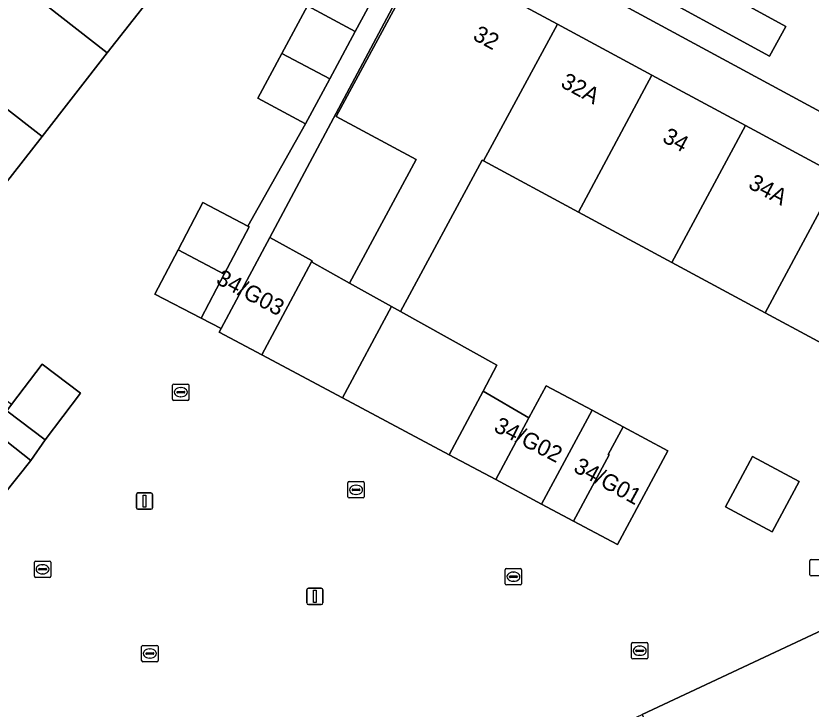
# Model space of a CAD drawing. Extents: x 158352 to 159489, y 383828 to 384603.
# Drawn here: x 158988.73 to 159037.32, y 383932.8 to 383975.15 of the extents above; entities that cross this region are included whole.
import ezdxf

# ---------------------------------------------------------------- set-up
doc = ezdxf.new("R2010")
doc.units = 0
for name, color, linetype in [('IMGEO_Erf', 7, 'Continuous'), ('IMGEO_Groenvoorziening', 7, 'Continuous'), ('IMGEO_Kolk', 7, 'Continuous'), ('IMGEO_Lichtmast', 7, 'Continuous'), ('IMGEO_Pand', 7, 'Continuous'), ('IMGEO_Pand_nummerreeks', 7, 'Continuous'), ('IMGEO_Voetpad_open', 7, 'Continuous')]:
    doc.layers.add(name, color=color, linetype=linetype)

msp = doc.modelspace()

# ---------------------------------------------------------------- linework, layer by layer
at = {"layer": 'IMGEO_Erf'}
for points in [[(158978.734, 383960.163), (158974.793, 383963.24), (158978.88, 383968.476), (158982.869, 383973.585), (158986.865, 383978.704), (158990.865, 383983.828), (158994.938, 383989.045), (159000, 383985.129), (159002.421, 383983.256), (159000, 383980.156), (158999.344, 383979.316), (158998.321, 383978.008), (158994.317, 383972.887), (158990.329, 383967.786), (158986.331, 383962.673), (158982.233, 383957.432)], [(159032.098, 383945.147), (159033.743, 383948.226), (159036.588, 383946.707), (159034.943, 383943.627)]]:
    msp.add_lwpolyline(points, close=True, dxfattribs=at)
for points in [[(159040.426, 383953.826), (159034.51, 383957.016), (159028.807, 383960.091), (159023.113, 383963.161), (159017.308, 383966.291), (159017.227, 383966.335), (159012.238, 383957.081), (159018.119, 383953.805), (159017.273, 383952.221), (159020.07, 383950.596), (159021.122, 383952.557), (159023.935, 383951.054), (159025.83, 383950.042), (159028.556, 383948.586), (159025.491, 383942.848), (159022.8, 383944.285), (159020.847, 383945.328), (159018.057, 383946.818), (159018.048, 383946.823), (159015.203, 383948.341), (159008.696, 383951.814), (159003.765, 383954.445), (159001.158, 383955.837), (159001.268, 383956.043), (159000.059, 383956.686), (158997.224, 383958.159), (158998.643, 383960.867), (159000.151, 383963.744), (159002.902, 383962.314), (159006.426, 383968.552), (159003.513, 383970.123), (159004.989, 383972.86), (159006.557, 383975.768), (159009.47, 383974.197), (159013.854, 383982.326)], [(159077.838, 383947.064), (159071.597, 383950.894), (159064.335, 383954.998), (159014.965, 383981.725), (159004.237, 383961.61), (159006.828, 383960.186), (159006.791, 383960.116), (159009.12, 383958.818), (159013.194, 383966.374), (159008.306, 383969.01), (159013.269, 383978.213)], [(159015.936, 383977.82), (159021.815, 383974.65), (159027.585, 383971.539), (159033.314, 383968.449), (159039.017, 383965.374)], [(158988.471, 383951.405), (158990.338, 383953.876), (158992.681, 383952.105), (158990.526, 383949.252), (158989.64, 383947.992), (158987.979, 383945.879)], [(158975.086, 383908.195), (158992.369, 383916.279), (159000, 383919.849), (159009.715, 383924.393), (159026.991, 383932.475), (159044.205, 383940.528), (159057.262, 383946.636)]]:
    msp.add_lwpolyline(points, dxfattribs=at)
at = {"layer": 'IMGEO_Groenvoorziening'}
msp.add_lwpolyline([(159027.419, 383979.092), (159026.415, 383977.282), (159034.781, 383972.7), (159035.784, 383974.501)], close=True, dxfattribs=at)
at = {"layer": 'IMGEO_Kolk'}
for p, q in [((158998.306, 383951.732), (158998.306, 383952.584)), ((158998.381, 383952.658), (158999.233, 383952.658)), ((158999.307, 383952.584), (158999.307, 383951.732)), ((158998.565, 383952.152), (158998.565, 383952.164)), ((158999.003, 383952.115), (158998.605, 383952.115)), ((158998.608, 383952.201), (158999.006, 383952.201)), ((158998.794, 383952.438), (158998.819, 383952.438)), ((158999.049, 383952.164), (158999.049, 383952.152)), ((158999.233, 383951.658), (158998.381, 383951.658)), ((158998.817, 383951.878), (158998.792, 383951.878)), ((159009.088, 383946.697), (159009.94, 383946.697)), ((159009.013, 383945.771), (159009.013, 383946.623)), ((159009.272, 383946.191), (159009.272, 383946.203)), ((159009.315, 383946.24), (159009.713, 383946.24)), ((159009.501, 383946.477), (159009.526, 383946.477)), ((159009.756, 383946.203), (159009.756, 383946.191)), ((159010.014, 383946.623), (159010.014, 383945.771)), ((159009.94, 383945.697), (159009.088, 383945.697)), ((159009.71, 383946.154), (159009.312, 383946.154)), ((159009.524, 383945.917), (159009.499, 383945.917)), ((158989.937, 383941.839), (158990.789, 383941.839)), ((159037.243, 383941.008), (159037.243, 383941.86)), ((159037.318, 383941.934), (159038.17, 383941.934)), ((158989.862, 383940.913), (158989.862, 383941.765)), ((158990.121, 383941.333), (158990.121, 383941.345)), ((158990.164, 383941.382), (158990.562, 383941.382)), ((158990.35, 383941.619), (158990.375, 383941.619)), ((158990.605, 383941.345), (158990.605, 383941.333)), ((158990.863, 383941.765), (158990.863, 383940.913)), ((159018.628, 383940.46), (159018.628, 383941.312)), ((159018.703, 383941.386), (159019.555, 383941.386)), ((159019.629, 383941.312), (159019.629, 383940.46)), ((158990.789, 383940.839), (158989.937, 383940.839)), ((158990.559, 383941.296), (158990.161, 383941.296)), ((158990.373, 383941.059), (158990.348, 383941.059)), ((159018.887, 383940.88), (159018.887, 383940.892)), ((159019.325, 383940.843), (159018.927, 383940.843)), ((159018.93, 383940.929), (159019.328, 383940.929)), ((159019.116, 383941.166), (159019.141, 383941.166)), ((159019.371, 383940.892), (159019.371, 383940.88)), ((159038.17, 383940.934), (159037.318, 383940.934)), ((159019.555, 383940.386), (159018.703, 383940.386)), ((159019.139, 383940.606), (159019.114, 383940.606)), ((158996.414, 383935.764), (158996.414, 383936.616)), ((158996.489, 383936.69), (158997.341, 383936.69)), ((158996.902, 383936.47), (158996.927, 383936.47)), ((158997.415, 383936.616), (158997.415, 383935.764)), ((159026.345, 383935.936), (159026.345, 383936.788)), ((159026.42, 383936.862), (159027.272, 383936.862)), ((159026.833, 383936.642), (159026.858, 383936.642)), ((159027.346, 383936.788), (159027.346, 383935.936)), ((158996.673, 383936.184), (158996.673, 383936.196)), ((158997.111, 383936.147), (158996.713, 383936.147)), ((158996.716, 383936.233), (158997.114, 383936.233)), ((158997.157, 383936.196), (158997.157, 383936.184)), ((159026.604, 383936.356), (159026.604, 383936.368)), ((159027.042, 383936.319), (159026.644, 383936.319)), ((159026.647, 383936.405), (159027.045, 383936.405)), ((159026.856, 383936.082), (159026.831, 383936.082)), ((159027.088, 383936.368), (159027.088, 383936.356)), ((158997.341, 383935.69), (158996.489, 383935.69)), ((158996.925, 383935.91), (158996.9, 383935.91)), ((159027.272, 383935.862), (159026.42, 383935.862))]:
    msp.add_line(p, q, dxfattribs=at)
for points in [[(158998.306, 383951.732), (158998.306, 383952.584)], [(158998.381, 383952.658), (158999.233, 383952.658)], [(158999.307, 383952.584), (158999.307, 383951.732)], [(158999.233, 383951.658), (158998.381, 383951.658)], [(159009.088, 383946.697), (159009.94, 383946.697)], [(159009.013, 383945.771), (159009.013, 383946.623)], [(159010.014, 383946.623), (159010.014, 383945.771)], [(159009.94, 383945.697), (159009.088, 383945.697)], [(158989.937, 383941.839), (158990.789, 383941.839)], [(159037.243, 383941.008), (159037.243, 383941.86)], [(159037.318, 383941.934), (159038.17, 383941.934)], [(158989.862, 383940.913), (158989.862, 383941.765)], [(158990.863, 383941.765), (158990.863, 383940.913)], [(159018.628, 383940.46), (159018.628, 383941.312)], [(159018.703, 383941.386), (159019.555, 383941.386)], [(159019.629, 383941.312), (159019.629, 383940.46)], [(158990.789, 383940.839), (158989.937, 383940.839)], [(159038.17, 383940.934), (159037.318, 383940.934)], [(159019.555, 383940.386), (159018.703, 383940.386)], [(158996.414, 383935.764), (158996.414, 383936.616)], [(158996.489, 383936.69), (158997.341, 383936.69)], [(158997.415, 383936.616), (158997.415, 383935.764)], [(159026.345, 383935.936), (159026.345, 383936.788)], [(159026.42, 383936.862), (159027.272, 383936.862)], [(159027.346, 383936.788), (159027.346, 383935.936)], [(158997.341, 383935.69), (158996.489, 383935.69)], [(159027.272, 383935.862), (159026.42, 383935.862)]]:
    msp.add_lwpolyline(points, dxfattribs=at)
for centre, radius, start, end in [((158998.383, 383952.582), 0.0765, 91.552, 178.448), ((158998.383, 383952.582), 0.0765, 91.552, 178.448), ((158999.231, 383952.582), 0.0765, 1.552, 88.448), ((158999.231, 383952.582), 0.0765, 1.552, 88.448), ((158998.605, 383952.161), 0.0403, 85.8775, 175.7526), ((158998.602, 383952.151), 0.0366, 178.938, 274.7102), ((158999.006, 383952.158), 0.043, 264.8664, 352.4533), ((158999.01, 383952.163), 0.0386, 1.7309, 96.639), ((158998.383, 383951.734), 0.0765, 181.552, 268.448), ((158998.383, 383951.734), 0.0765, 181.552, 268.448), ((158999.231, 383951.734), 0.0765, 271.552, 358.448), ((158999.231, 383951.734), 0.0765, 271.552, 358.448), ((159009.09, 383946.621), 0.0765, 91.552, 178.448), ((159009.09, 383946.621), 0.0765, 91.552, 178.448), ((159009.938, 383946.621), 0.0765, 1.552, 88.448), ((159009.938, 383946.621), 0.0765, 1.552, 88.448), ((159009.312, 383946.2), 0.0403, 85.8775, 175.7526), ((159009.309, 383946.19), 0.0366, 178.938, 274.7102), ((159009.713, 383946.197), 0.043, 264.8664, 352.4533), ((159009.717, 383946.202), 0.0386, 1.7309, 96.639), ((159009.09, 383945.773), 0.0765, 181.552, 268.448), ((159009.09, 383945.773), 0.0765, 181.552, 268.448), ((159009.938, 383945.773), 0.0765, 271.552, 358.448), ((159009.938, 383945.773), 0.0765, 271.552, 358.448), ((158989.939, 383941.763), 0.0765, 91.552, 178.448), ((158989.939, 383941.763), 0.0765, 91.552, 178.448), ((158990.787, 383941.763), 0.0765, 1.552, 88.448), ((158990.787, 383941.763), 0.0765, 1.552, 88.448), ((159037.32, 383941.858), 0.0765, 91.552, 178.448), ((159037.32, 383941.858), 0.0765, 91.552, 178.448), ((158990.161, 383941.342), 0.0403, 85.8775, 175.7526), ((158990.158, 383941.332), 0.0366, 178.938, 274.7102), ((158990.562, 383941.339), 0.043, 264.8664, 352.4533), ((158990.566, 383941.344), 0.0386, 1.7309, 96.639), ((159018.705, 383941.31), 0.0765, 91.552, 178.448), ((159018.705, 383941.31), 0.0765, 91.552, 178.448), ((159019.553, 383941.31), 0.0765, 1.552, 88.448), ((159019.553, 383941.31), 0.0765, 1.552, 88.448), ((158989.939, 383940.915), 0.0765, 181.552, 268.448), ((158989.939, 383940.915), 0.0765, 181.552, 268.448), ((158990.787, 383940.915), 0.0765, 271.552, 358.448), ((158990.787, 383940.915), 0.0765, 271.552, 358.448), ((159018.927, 383940.889), 0.0403, 85.8775, 175.7526), ((159018.924, 383940.879), 0.0366, 178.938, 274.7102), ((159019.328, 383940.886), 0.043, 264.8664, 352.4533), ((159019.332, 383940.891), 0.0386, 1.7309, 96.639), ((159037.32, 383941.01), 0.0765, 181.552, 268.448), ((159037.32, 383941.01), 0.0765, 181.552, 268.448), ((159018.705, 383940.462), 0.0765, 181.552, 268.448), ((159018.705, 383940.462), 0.0765, 181.552, 268.448), ((159019.553, 383940.462), 0.0765, 271.552, 358.448), ((159019.553, 383940.462), 0.0765, 271.552, 358.448), ((158996.491, 383936.614), 0.0765, 91.552, 178.448), ((158996.491, 383936.614), 0.0765, 91.552, 178.448), ((158997.339, 383936.614), 0.0765, 1.552, 88.448), ((158997.339, 383936.614), 0.0765, 1.552, 88.448), ((159026.422, 383936.786), 0.0765, 91.552, 178.448), ((159026.422, 383936.786), 0.0765, 91.552, 178.448), ((159027.27, 383936.786), 0.0765, 1.552, 88.448), ((159027.27, 383936.786), 0.0765, 1.552, 88.448), ((158996.713, 383936.193), 0.0403, 85.8775, 175.7526), ((158996.71, 383936.183), 0.0366, 178.938, 274.7102), ((158997.114, 383936.19), 0.043, 264.8664, 352.4533), ((158997.118, 383936.195), 0.0386, 1.7309, 96.639), ((159026.644, 383936.365), 0.0403, 85.8775, 175.7526), ((159026.641, 383936.355), 0.0366, 178.938, 274.7102), ((159027.045, 383936.362), 0.043, 264.8664, 352.4533), ((159027.049, 383936.367), 0.0386, 1.7309, 96.639), ((158996.491, 383935.766), 0.0765, 181.552, 268.448), ((158996.491, 383935.766), 0.0765, 181.552, 268.448), ((158997.339, 383935.766), 0.0765, 271.552, 358.448), ((158997.339, 383935.766), 0.0765, 271.552, 358.448), ((159026.422, 383935.938), 0.0765, 181.552, 268.448), ((159026.422, 383935.938), 0.0765, 181.552, 268.448), ((159027.27, 383935.938), 0.0765, 271.552, 358.448), ((159027.27, 383935.938), 0.0765, 271.552, 358.448)]:
    msp.add_arc(centre, radius, start, end, dxfattribs=at)
for centre, major_axis, ratio, start_param, end_param in [((158998.793, 383952.158), (-0.387, 0.002), 0.722429, 4.712389, 7.853982), ((158998.818, 383952.158), (-0.39, 0.002), 0.717154, 1.570796, 4.712389), ((159009.5, 383946.197), (-0.387, 0.002), 0.722429, 4.712389, 7.853982), ((159009.525, 383946.197), (-0.39, 0.002), 0.717154, 1.570796, 4.712389), ((158990.349, 383941.339), (-0.387, 0.002), 0.722429, 4.712389, 7.853982), ((158990.374, 383941.339), (-0.39, 0.002), 0.717154, 1.570796, 4.712389), ((159019.115, 383940.886), (-0.387, 0.002), 0.722429, 4.712389, 7.853982), ((159019.14, 383940.886), (-0.39, 0.002), 0.717154, 1.570796, 4.712389), ((158996.901, 383936.19), (-0.387, 0.002), 0.722429, 4.712389, 7.853982), ((158996.926, 383936.19), (-0.39, 0.002), 0.717154, 1.570796, 4.712389), ((159026.832, 383936.362), (-0.387, 0.002), 0.722429, 4.712389, 7.853982), ((159026.857, 383936.362), (-0.39, 0.002), 0.717154, 1.570796, 4.712389)]:
    msp.add_ellipse(centre, major_axis=major_axis, ratio=ratio, start_param=start_param, end_param=end_param, dxfattribs=at)
at = {"layer": 'IMGEO_Lichtmast'}
for p, q in [((158996.091, 383945.103), (158996.091, 383945.903)), ((158996.091, 383945.903), (158996.091, 383945.103)), ((158996.191, 383946.003), (158996.981, 383946.003)), ((158996.981, 383946.003), (158996.191, 383946.003)), ((158997.081, 383945.903), (158997.081, 383945.103)), ((158997.081, 383945.103), (158997.081, 383945.903)), ((158996.981, 383945.003), (158996.191, 383945.003)), ((158996.191, 383945.003), (158996.981, 383945.003)), ((159006.503, 383939.283), (159006.503, 383940.083)), ((159006.503, 383940.083), (159006.503, 383939.283)), ((159006.603, 383940.183), (159007.393, 383940.183)), ((159007.393, 383940.183), (159006.603, 383940.183)), ((159007.493, 383940.083), (159007.493, 383939.283)), ((159007.493, 383939.283), (159007.493, 383940.083)), ((159007.393, 383939.183), (159006.603, 383939.183)), ((159006.603, 383939.183), (159007.393, 383939.183))]:
    msp.add_line(p, q, dxfattribs=at)
for points in [[(158996.511, 383945.878), (158996.661, 383945.878), (158996.661, 383945.128), (158996.511, 383945.128), (158996.511, 383945.878)], [(159006.923, 383940.058), (159007.073, 383940.058), (159007.073, 383939.308), (159006.923, 383939.308), (159006.923, 383940.058)]]:
    msp.add_lwpolyline(points, dxfattribs=at)
for centre, start, end in [((158996.191, 383945.903), 90, 180), ((158996.191, 383945.903), 90, 180), ((158996.981, 383945.903), 0, 90), ((158996.981, 383945.903), 360, 90), ((158996.191, 383945.103), 180, 270), ((158996.191, 383945.103), 180, 270), ((158996.981, 383945.103), 270, 0), ((158996.981, 383945.103), 270, 0), ((159006.603, 383940.083), 90, 180), ((159006.603, 383940.083), 90, 180), ((159007.393, 383940.083), 0, 90), ((159007.393, 383940.083), 360, 90), ((159006.603, 383939.283), 180, 270), ((159006.603, 383939.283), 180, 270), ((159007.393, 383939.283), 270, 0), ((159007.393, 383939.283), 270, 0)]:
    msp.add_arc(centre, 0.1, start, end, dxfattribs=at)
at = {"layer": 'IMGEO_Pand'}
for points in [[(158994.317, 383972.887), (158998.321, 383978.008), (158990.865, 383983.828), (158986.865, 383978.704)], [(158994.317, 383972.887), (158986.865, 383978.704), (158982.869, 383973.585), (158990.329, 383967.786)], [(159021.815, 383974.65), (159015.936, 383977.82), (159015.499, 383977.01), (159013.269, 383978.213), (159008.306, 383969.01), (159013.194, 383966.374), (159009.12, 383958.818), (159011.676, 383957.394), (159012.238, 383957.081), (159017.227, 383966.335), (159017.308, 383966.291)], [(159007.915, 383971.314), (159009.47, 383974.197), (159006.557, 383975.768), (159004.989, 383972.86)], [(159023.113, 383963.161), (159027.585, 383971.539), (159021.815, 383974.65), (159017.308, 383966.291)], [(158978.88, 383968.476), (158986.331, 383962.673), (158990.329, 383967.786), (158982.869, 383973.585)], [(159007.915, 383971.314), (159004.989, 383972.86), (159003.513, 383970.123), (159006.426, 383968.552)], [(159023.113, 383963.161), (159028.807, 383960.091), (159033.314, 383968.449), (159027.585, 383971.539)], [(159028.807, 383960.091), (159034.51, 383957.016), (159039.017, 383965.374), (159033.314, 383968.449)], [(159044.933, 383962.184), (159039.017, 383965.374), (159034.51, 383957.016), (159040.426, 383953.826), (159040.974, 383954.842), (159042.56, 383957.784)], [(159002.902, 383962.314), (159000.151, 383963.744), (158998.643, 383960.867), (159001.462, 383959.363), (159002.986, 383962.271)], [(159006.791, 383960.116), (159006.828, 383960.186), (159004.237, 383961.61), (159001.268, 383956.043), (159001.158, 383955.837), (159003.765, 383954.445)], [(159001.462, 383959.363), (158998.643, 383960.867), (158997.224, 383958.159), (159000.059, 383956.686)], [(159011.676, 383957.394), (159009.12, 383958.818), (159006.791, 383960.116), (159003.765, 383954.445), (159008.696, 383951.814)], [(159018.119, 383953.805), (159012.238, 383957.081), (159011.676, 383957.394), (159008.696, 383951.814), (159015.203, 383948.341), (159017.273, 383952.221)], [(158992.681, 383952.105), (158990.338, 383953.876), (158988.471, 383951.405), (158988.182, 383951.022), (158990.526, 383949.252)], [(159023.935, 383951.054), (159021.122, 383952.557), (159020.07, 383950.596), (159018.057, 383946.818), (159020.847, 383945.328)], [(159017.273, 383952.221), (159015.203, 383948.341), (159018.048, 383946.823), (159018.057, 383946.818), (159020.07, 383950.596)], [(158984.631, 383951.929), (158982.969, 383949.814), (158984.473, 383948.633), (158987.979, 383945.879), (158989.64, 383947.992)], [(159023.935, 383951.054), (159020.847, 383945.328), (159022.8, 383944.285), (159024.971, 383948.333), (159024.927, 383948.357), (159025.83, 383950.042)], [(159022.8, 383944.285), (159025.491, 383942.848), (159028.556, 383948.586), (159025.83, 383950.042), (159024.927, 383948.357), (159024.971, 383948.333)], [(159032.098, 383945.147), (159034.943, 383943.627), (159036.588, 383946.707), (159033.743, 383948.226)], [(159026.991, 383932.475), (159032.099, 383921.557), (159035.979, 383923.378), (159035.455, 383924.496), (159044.89, 383928.922), (159045.414, 383927.805), (159049.303, 383929.63), (159044.205, 383940.528)]]:
    msp.add_lwpolyline(points, close=True, dxfattribs=at)
at = {"layer": 'IMGEO_Voetpad_open'}
for points in [[(159014.965, 383981.725), (159013.854, 383982.326), (159009.47, 383974.197), (159007.915, 383971.314), (159006.426, 383968.552), (159002.902, 383962.314), (159002.986, 383962.271), (159001.462, 383959.363), (159000.059, 383956.686), (159001.268, 383956.043), (159004.237, 383961.61)], [(159027.419, 383979.092), (159035.784, 383974.501), (159034.781, 383972.7), (159026.415, 383977.282)], [(158965.629, 383969.277), (158964.179, 383968.004), (158984.631, 383951.929), (158989.64, 383947.992), (158990.526, 383949.252), (158988.182, 383951.022), (158988.471, 383951.405), (158985.803, 383953.421)]]:
    msp.add_lwpolyline(points, close=True, dxfattribs=at)
msp.add_lwpolyline([(159014.965, 383981.725), (159064.335, 383954.998), (159071.597, 383950.894), (159077.838, 383947.064)], dxfattribs=at)

# ---------------------------------------------------------------- texts
at = {"layer": 'IMGEO_Pand_nummerreeks'}
for s, rotation, p in [('32', 331.6672, (159016.589, 383973.741)), ('32A', 331.6652, (159021.948, 383970.851)), ('34', 331.6652, (159028.165, 383967.498)), ('34A', 331.6652, (159033.414, 383964.668)), ('34/G03', 332.3548, (159000.897, 383958.827)), ('34/G02', 333.0939, (159017.868, 383949.807)), ('34/G01', 331.3269, (159022.736, 383947.345))]:
    msp.add_text(s, height=1, rotation=rotation, dxfattribs=at).set_placement(p)

doc.saveas('drawing.dxf')
